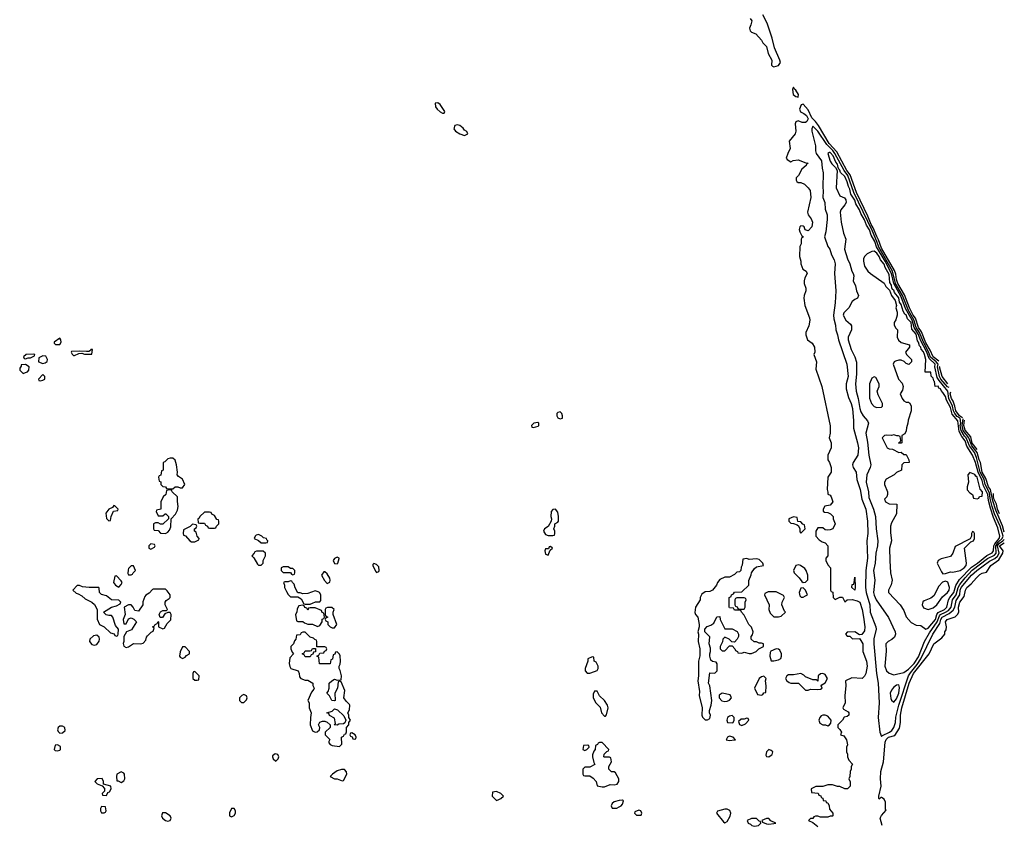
# Model space of a CAD drawing. Header units: inches. Extents: x 2789275 to 2951659, y 860290 to 1033804.
# Tile 261 of 316: x 2899742 to 2907770, y 971200 to 977759. Entities that reach past the tile are written whole.
import ezdxf

# ---------------------------------------------------------------- set-up
doc = ezdxf.new("R2010")
doc.units = ezdxf.units.IN
doc.header["$MEASUREMENT"] = 0
doc.layers.add('C8997', color=7, linetype='Continuous')
doc.layers.add('C9907', color=7, linetype='Continuous')

msp = doc.modelspace()

# ---------------------------------------------------------------- linework, layer by layer
at = {"layer": 'C8997', "color": 2, "elevation": 2}
for points in [[(2899853.6, 975033.6), (2899794, 975030), (2899774, 975010), (2899778, 974998), (2899790, 974994), (2899810, 975002), (2899830, 975002), (2899862, 975018), (2899866, 975030)], [(2899930, 975018), (2899898, 975002), (2899894, 974970), (2899930, 974958), (2899950, 974962), (2899967.3, 974972.7), (2899968, 974990), (2899955.3, 975015.3)], [(2899790, 974948), (2899754, 974946), (2899754, 974934), (2899742, 974918), (2899743.6, 974903.6), (2899770, 974874), (2899790, 974882), (2899806, 974890), (2899816.4, 974903.6), (2899818, 974930)], [(2899930, 974866), (2899894, 974830), (2899898, 974818), (2899910, 974814), (2899930, 974822), (2899946, 974830), (2899946, 974850)]]:
    msp.add_lwpolyline(points, close=True, dxfattribs=at)
at = {"layer": 'C9907', "color": 2}
for points, elevation in [([(2905698, 977770), (2905711, 977750), (2905703.5, 977716.5), (2905691.3, 977690), (2905698, 977670), (2905710, 977658), (2905743.6, 977643.6), (2905790, 977592), (2905802, 977570), (2905830, 977542), (2905844.5, 977484.5), (2905874.8, 977430), (2905871.3, 977390), (2905879.6, 977379.6), (2905890, 977376), (2905930, 977384.9), (2905944.7, 977410), (2905941.1, 977430), (2905895.8, 977530), (2905877.2, 977610), (2905836.9, 977730), (2905800.1, 977800.1)], 2), ([(2907235.3, 974975.3), (2907188.9, 975010), (2907165.4, 975065.4), (2907130, 975125.6), (2907095.5, 975215.5), (2907069.5, 975250), (2907045.4, 975325.4), (2907027.3, 975350), (2906996.6, 975410), (2906956.6, 975516.6), (2906901.6, 975610), (2906890, 975642.4), (2906884.7, 975684.7), (2906875.4, 975715.4), (2906770, 975896.8), (2906745.5, 975965.5), (2906730, 975991), (2906702.1, 976062.1), (2906684.8, 976090), (2906658.6, 976158.6), (2906564.3, 976350), (2906513.8, 976493.9), (2906487, 976530), (2906403.3, 976683.3), (2906343, 976750), (2906256.2, 976896.2), (2906230.5, 976930.5), (2906200.6, 976960.6), (2906170, 977026), (2906130, 977072), (2906113.4, 977066.6), (2906101.1, 977030), (2906107.5, 977007.5), (2906135.5, 976995.5), (2906157.6, 976977.6), (2906170.6, 976950), (2906160.3, 976930), (2906150, 976920.5), (2906121.3, 976921.3), (2906090, 976935.3), (2906070, 976926), (2906064.7, 976910), (2906070.8, 976850), (2906066, 976830), (2906016, 976770), (2906024.7, 976710), (2906004.7, 976670), (2905992, 976630), (2905999.6, 976619.6), (2906030, 976602), (2906048.4, 976611.6), (2906090, 976618), (2906152.7, 976592.7), (2906171.3, 976590), (2906158, 976582), (2906154, 976570), (2906119.8, 976540.2), (2906092, 976490), (2906072, 976470), (2906072, 976450), (2906079.6, 976439.6), (2906090, 976432), (2906111.1, 976431.1), (2906139.8, 976419.8), (2906172, 976390), (2906186.4, 976366.4), (2906193, 976310), (2906164.7, 976190), (2906171.3, 976170), (2906195.9, 976135.9), (2906206.8, 976110), (2906201, 976070), (2906170, 976038), (2906147.3, 976047.3), (2906138, 976070), (2906130, 976075.3), (2906110, 976078), (2906102, 976070), (2906098, 976050), (2906102, 976030), (2906118, 975998), (2906134, 975990), (2906118, 975982), (2906114, 975970), (2906112.7, 975932.7), (2906102, 975910), (2906101, 975830), (2906111, 975790), (2906111.3, 975770), (2906126, 975726), (2906154, 975710), (2906162, 975690), (2906143.6, 975656.4), (2906138, 975630), (2906138, 975610), (2906151, 975570), (2906151.3, 975550), (2906138, 975510), (2906136, 975490), (2906144.7, 975430), (2906182, 975330), (2906184.7, 975310), (2906176.9, 975263.1), (2906152, 975210), (2906151.3, 975190), (2906164.7, 975150), (2906203.6, 975123.6), (2906222, 975090), (2906224.7, 975050), (2906218, 975030), (2906238, 974970), (2906232, 974910), (2906282.8, 974770), (2906351.1, 974448.9), (2906351.3, 974390), (2906342, 974350), (2906358, 974310), (2906358, 974270), (2906331.3, 974210), (2906331.6, 974171.6), (2906344.7, 974150), (2906358, 974110), (2906358, 974070), (2906331.3, 974030), (2906324.7, 973930), (2906332, 973908), (2906332, 973892), (2906350, 973882), (2906358, 973870), (2906370.8, 973830), (2906350, 973802), (2906307.1, 973792.9), (2906292, 973770), (2906292.7, 973752.7), (2906303.6, 973743.6), (2906330, 973742), (2906351.6, 973731.6), (2906374, 973710), (2906374, 973690), (2906391.3, 973650), (2906372, 973610), (2906350, 973602), (2906330, 973598), (2906310, 973602), (2906290, 973618), (2906250, 973618), (2906232, 973590), (2906232, 973550), (2906259.6, 973519.6), (2906283.6, 973503.6), (2906310, 973494), (2906332, 973470), (2906332, 973390), (2906314, 973370), (2906314, 973350), (2906330, 973314), (2906354, 973290), (2906354, 973110), (2906358, 973098), (2906371.6, 973091.6), (2906374, 973050), (2906390, 973034), (2906428.4, 973051.6), (2906450, 973052), (2906470, 973014), (2906488.7, 973031.3), (2906530, 973032), (2906570, 973021), (2906590.7, 973010), (2906610, 972952), (2906622, 972890), (2906634, 972810), (2906630, 972778), (2906607.3, 972747.3), (2906590, 972746), (2906550, 972768), (2906490, 972766), (2906474, 972750), (2906490, 972734), (2906510, 972734), (2906532.7, 972712.7), (2906590, 972714), (2906599.8, 972699.8), (2906616, 972670), (2906616, 972610), (2906647.3, 972530), (2906652.4, 972490), (2906641, 972430), (2906630, 972408), (2906610.9, 972389.1), (2906526.4, 972393.6), (2906474, 972370), (2906478, 972330), (2906471, 972250), (2906472, 972190), (2906454, 972150), (2906458, 972138), (2906496.9, 972116.9), (2906502, 972110), (2906502, 972090), (2906490, 972078), (2906465.4, 972074.6), (2906451.1, 972048.9), (2906414, 972010), (2906414, 971990), (2906430, 971974), (2906442, 971950), (2906434, 971930), (2906461, 971921), (2906484, 971890), (2906491, 971849), (2906482, 971830), (2906482, 971790), (2906491.6, 971771.6), (2906492, 971750), (2906503.6, 971723.6), (2906531.1, 971691.1), (2906522, 971670), (2906522, 971650), (2906512, 971630), (2906511.1, 971588.9), (2906502, 971570), (2906512.7, 971547.3), (2906514, 971510), (2906491.6, 971488.4), (2906470, 971488), (2906430, 971508.7), (2906410, 971508.7), (2906370, 971522), (2906330, 971522), (2906290, 971508), (2906232.7, 971507.3), (2906194, 971490), (2906198, 971458), (2906252.7, 971452.7), (2906258, 971438), (2906272.7, 971432.7), (2906278, 971418), (2906290, 971414), (2906294, 971394), (2906314, 971390), (2906318, 971378), (2906330, 971374), (2906342, 971350), (2906343.6, 971323.6), (2906372, 971290), (2906372, 971270), (2906370, 971266), (2906350, 971266), (2906330, 971258), (2906270, 971258), (2906250, 971266), (2906230, 971266), (2906218, 971262), (2906210, 971246), (2906190, 971246), (2906174, 971230), (2906210, 971214), (2906250, 971182)], 2), ([(2907319.4, 974760.6), (2907306, 974766), (2907252.1, 974830), (2907242.2, 974850), (2907226, 974930), (2907229.9, 974950), (2907215.4, 974970), (2907169.4, 975009.4), (2907152.9, 975052.9), (2907110, 975130.7), (2907078.7, 975210), (2907052.1, 975250), (2907032.1, 975312.1), (2906987.5, 975390), (2906940.9, 975510), (2906883.6, 975610), (2906857.7, 975710), (2906746.4, 975906.4), (2906731.6, 975951.6), (2906694.2, 976034.2), (2906542.5, 976350), (2906493.1, 976490), (2906463.6, 976530), (2906388.2, 976670), (2906372.1, 976692.1), (2906322.2, 976742.2), (2906250, 976849.6), (2906209, 976891), (2906200.5, 976870), (2906200.4, 976850), (2906230, 976732), (2906230.4, 976690), (2906235.8, 976670), (2906278.4, 976610), (2906283.8, 976550), (2906293, 976510), (2906290.4, 976390.4), (2906294.4, 976365.6), (2906290.7, 976310), (2906306.8, 976270), (2906310, 976214), (2906326.8, 976170), (2906326.8, 976130), (2906316, 976030), (2906304, 975990), (2906330.8, 975910.8), (2906347.5, 975887.5), (2906361.6, 975841.6), (2906382.5, 975802.5), (2906390.7, 975770), (2906384.9, 975690), (2906396.3, 975550), (2906390.7, 975450), (2906378.3, 975350), (2906379.6, 975319.6), (2906392.7, 975270), (2906396.3, 975230), (2906410.4, 975190.4), (2906418, 975150), (2906485.5, 974950), (2906495.8, 974850), (2906481.6, 974790), (2906480.5, 974750), (2906498.4, 974678.4), (2906520.5, 974630), (2906532, 974590), (2906540.7, 974490), (2906539.3, 974430), (2906574, 974310), (2906580.3, 974270), (2906577, 974210), (2906537.6, 974150), (2906532.2, 974130), (2906537.6, 974110), (2906562, 974070), (2906568.4, 974010), (2906594, 973930), (2906608.7, 973851.3), (2906641.1, 973770), (2906653.7, 973670), (2906657.6, 973570), (2906648, 973510), (2906653.7, 973370), (2906642, 973270), (2906637.6, 973130), (2906643.7, 973090), (2906673.7, 972990), (2906676.4, 972930), (2906723, 972810), (2906725.5, 972790), (2906706.9, 972713.1), (2906706.4, 972670), (2906727.2, 972430), (2906741.6, 972350), (2906748.4, 972190), (2906740.4, 972070), (2906755.5, 971950), (2906770, 971916), (2906775.6, 971924.4), (2906835.1, 971950), (2906854, 971966), (2906869.8, 971990), (2906883.5, 972030), (2906886.6, 972073.4), (2906909.9, 972170.1), (2906989.9, 972410.1), (2907004.3, 972435.7), (2907058.4, 972501.6), (2907089.9, 972550), (2907187.3, 972750), (2907243.3, 972836.7), (2907252.1, 972870), (2907262.6, 972890), (2907320.5, 972919.5), (2907354.1, 972945.9), (2907365.4, 972970), (2907376.4, 973023.6), (2907406.3, 973070), (2907411.4, 973110), (2907419.1, 973130), (2907503.1, 973230), (2907546.4, 973270), (2907650, 973346.5), (2907691.8, 973368.2), (2907713.4, 973386.5), (2907727.3, 973410), (2907714.6, 973470), (2907730, 973493.1), (2907758.4, 973510), (2907770, 973522.5)], 6), ([(2907310, 974790.7), (2907263.1, 974850), (2907241.6, 974930), (2907244.1, 974935.9)], 2), ([(2907430, 974514), (2907405, 974530), (2907374.1, 974570), (2907367.4, 974610), (2907353.9, 974650), (2907338.1, 974670), (2907329.9, 974710), (2907334.2, 974725.8)], 6), ([(2907770, 973581.1), (2907754.2, 973634.2), (2907699.8, 973759.8), (2907676.6, 973836.6), (2907657.1, 973930), (2907642.4, 973950), (2907618.5, 974018.5), (2907589.5, 974070), (2907575.6, 974150), (2907564.5, 974170), (2907548.3, 974230), (2907504.6, 974284.6), (2907479.7, 974350), (2907433.8, 974410), (2907425.4, 974450), (2907433.8, 974506.2)], 6), ([(2907550, 974255.9), (2907508.1, 974308.1), (2907498.4, 974358.4), (2907450, 974413.3), (2907440.9, 974450), (2907444.3, 974495.7)], 2), ([(2907730, 973729.8), (2907714.6, 973770), (2907706, 973810), (2907688, 973848), (2907682.3, 973870), (2907682.7, 973897.3)], 2), ([(2906772.8, 971190), (2906759, 971250), (2906769.1, 971270.9), (2906806, 971314), (2906802, 971322), (2906800.4, 971380.4), (2906790, 971406), (2906770, 971418), (2906762, 971418), (2906750, 971406), (2906746, 971410), (2906746, 971430), (2906766, 971510), (2906759.3, 971570), (2906762.7, 971630), (2906785.1, 971710), (2906799.3, 971870), (2906807.6, 971892.4), (2906825.4, 971910), (2906876.1, 971923.9), (2906915.5, 971984.5), (2906924.5, 972030), (2906924.6, 972090), (2906935.5, 972150), (2906995, 972350), (2907028.5, 972430), (2907157, 972590), (2907196, 972670), (2907260.2, 972719.8), (2907286, 972750), (2907286, 972770), (2907294.6, 972785.4), (2907299, 972810), (2907289.7, 972850), (2907304, 972870), (2907369.6, 972890.4), (2907389.6, 972910.3), (2907398, 972930), (2907397.4, 972970), (2907408.5, 973010), (2907443.3, 973056.7), (2907454.5, 973110), (2907465.6, 973130), (2907500.1, 973159.9), (2907542, 973210), (2907570, 973235.5), (2907590, 973247.3), (2907624, 973256), (2907660.5, 973310), (2907725.1, 973354.9), (2907758.4, 973410), (2907759.7, 973430), (2907730.8, 973470), (2907770, 973496)], 2)]:
    msp.add_lwpolyline(points, dxfattribs=dict(at, elevation=elevation))
for points, elevation in [([(2906050, 977208.7), (2906043.8, 977190), (2906048.7, 977150), (2906070, 977132.4), (2906090, 977127.3), (2906090.7, 977150.7), (2906070, 977184.5), (2906055.3, 977195.3)], 2), ([(2903150, 977082), (2903130, 977078), (2903131, 977050), (2903144.9, 977030), (2903170, 977007.3), (2903190, 976998), (2903202, 976998), (2903208, 977010), (2903170, 977068)], 2), ([(2903310, 976902), (2903290, 976898), (2903282, 976870), (2903296, 976850), (2903332, 976830), (2903370, 976816), (2903390, 976826), (2903395.3, 976830), (2903388.4, 976848.4), (2903370, 976858), (2903356.5, 976876.5), (2903330, 976898)], 2), ([(2906343.4, 976676.6), (2906331, 976669), (2906350, 976606), (2906363.9, 976583.9), (2906393.7, 976553.7), (2906406.8, 976530), (2906398, 976390), (2906430, 976324), (2906466, 976306), (2906478, 976290), (2906481, 976270), (2906470.6, 976249.4), (2906436, 976210), (2906430.8, 976190), (2906438.8, 976110), (2906459.8, 976019.8), (2906478.8, 975970), (2906467.7, 975890), (2906490.5, 975810), (2906510.3, 975770.3), (2906525.5, 975710), (2906537.3, 975690), (2906542.8, 975670), (2906538.8, 975630), (2906558, 975590), (2906566, 975550), (2906581, 975510), (2906572, 975490), (2906550, 975479), (2906530, 975462), (2906502.8, 975410), (2906462.8, 975370), (2906457.3, 975350), (2906477.3, 975310), (2906517.1, 975277.1), (2906524.5, 975264.5), (2906524.9, 975230), (2906498, 975170), (2906497.1, 975150), (2906520.5, 975070), (2906550.3, 975010.3), (2906566.2, 974966.2), (2906565.3, 974870), (2906557.6, 974790), (2906561.6, 974730), (2906579.5, 974670), (2906592, 974590), (2906601.5, 974561.5), (2906620.5, 974530), (2906655.5, 974490), (2906662, 974470), (2906640.5, 974390), (2906655.6, 974315.6), (2906665.5, 974210), (2906680.5, 974130), (2906676.3, 974110), (2906650.4, 974049.6), (2906644.4, 973990), (2906663.1, 973910), (2906664.4, 973864.4), (2906703.7, 973770), (2906720.4, 973710), (2906725.3, 973610), (2906739.3, 973510), (2906736.4, 973470), (2906722, 973410), (2906718.4, 973330), (2906703.7, 973270), (2906714.9, 973190), (2906704.2, 973090), (2906707.9, 973067.9), (2906726.4, 973030), (2906826.2, 972886.2), (2906878.8, 972770), (2906882.8, 972750), (2906874.8, 972725.2), (2906853.4, 972706.6), (2906822, 972690), (2906804.7, 972670), (2906807.5, 972612.5), (2906796, 972490), (2906810, 972452), (2906830, 972431.3), (2906870, 972418), (2906890, 972424.7), (2906950, 972438.8), (2906990, 972465.7), (2907036.2, 972510), (2907070, 972565.7), (2907120.4, 972690), (2907160.3, 972759.7), (2907223.4, 972850), (2907241.4, 972898.6), (2907250, 972910.1), (2907291.8, 972928.2), (2907315.8, 972944.3), (2907337.5, 972970), (2907346.9, 973030), (2907377.7, 973070), (2907393.4, 973130), (2907406.2, 973153.8), (2907450.7, 973210), (2907508.7, 973271.3), (2907634, 973366), (2907690, 973394.6), (2907704.9, 973410), (2907700.3, 973470), (2907719.7, 973500.3), (2907753.7, 973530), (2907759.9, 973550), (2907735.5, 973630), (2907690.9, 973730), (2907671.4, 973790), (2907655.3, 973855.3), (2907650, 973903.1), (2907615, 973970), (2907605.3, 974010), (2907573.2, 974070), (2907543.6, 974190), (2907526.4, 974230), (2907485.3, 974285.3), (2907459.1, 974350), (2907444.7, 974364.7), (2907418.4, 974410), (2907409.2, 974450), (2907414.3, 974470), (2907411.2, 974510), (2907385.5, 974525.5), (2907365.4, 974550), (2907355.3, 974570), (2907347.4, 974610), (2907317.7, 974670), (2907308.8, 974730), (2907238.5, 974818.5), (2907223.8, 974843.8), (2907204.5, 974930), (2907206.8, 974950), (2907158, 974998), (2907137.7, 975050), (2907086.5, 975146.5), (2907070, 975194), (2907035.3, 975250), (2907017.5, 975310), (2906964.4, 975404.4), (2906930, 975498.9), (2906868.1, 975608.1), (2906849.9, 975690), (2906797.3, 975790), (2906727.2, 975907.2), (2906714, 975950), (2906683.9, 976003.9), (2906670, 976046), (2906645.6, 976085.6), (2906630, 976127.8), (2906600.5, 976180.5), (2906590, 976209.6), (2906558.4, 976258.4), (2906550, 976289.3), (2906517.5, 976337.5), (2906510, 976378.4), (2906498.5, 976398.5), (2906490, 976437.2), (2906470, 976481.6), (2906433.9, 976513.9), (2906430, 976534), (2906420.9, 976540.9), (2906415.3, 976555.3), (2906410, 976580.9), (2906396.8, 976596.8), (2906374.6, 976650), (2906350, 976675.8)], 10), ([(2906707.7, 975872.3), (2906690, 975869.2), (2906650.6, 975849.4), (2906631, 975830), (2906622.8, 975810), (2906621, 975790), (2906631, 975750), (2906656, 975710), (2906678.8, 975690), (2906790, 975611.3), (2906804.5, 975584.5), (2906834.4, 975554.4), (2906851.3, 975510), (2906881, 975470), (2906890.8, 975430.8), (2906886, 975410), (2906895.3, 975375.3), (2906896, 975350), (2906886.4, 975313.6), (2906871.3, 975290), (2906871.3, 975270), (2906884.5, 975244.5), (2906898, 975230), (2906897.3, 975170), (2906906.2, 975146.2), (2906927.9, 975127.9), (2906998, 975110), (2906998, 975090), (2906964.7, 975050), (2906972, 975030), (2907014, 974990), (2907014, 974970), (2906991.6, 974948.4), (2906970, 974958), (2906954, 974974), (2906930, 974984), (2906910, 974984), (2906883.5, 974976.5), (2906871, 974969), (2906864.7, 974950), (2906906, 974830), (2906936, 974796), (2906944.7, 974770), (2906939.6, 974740.4), (2906922, 974710), (2906938, 974670), (2906950, 974652), (2906970, 974642), (2906990, 974642), (2906996.9, 974636.9), (2907010.9, 974610.9), (2907010.8, 974570), (2906985.4, 974494.6), (2906984.7, 974470), (2906971.6, 974431.6), (2906971.1, 974408.9), (2906958, 974382), (2906934, 974370), (2906934, 974310), (2906930, 974306), (2906910, 974306), (2906906, 974310), (2906922, 974318), (2906926, 974330), (2906922, 974362), (2906907.3, 974367.3), (2906892.7, 974367.3), (2906870, 974375.3), (2906851.3, 974368.7), (2906806.4, 974373.6), (2906794, 974370), (2906774, 974350), (2906814, 974270), (2906830, 974262), (2906859.6, 974259.6), (2906910, 974232), (2906930, 974234), (2906950, 974214), (2906970, 974214), (2906992, 974170), (2906994, 974150), (2906950, 974146), (2906934, 974130), (2906932.7, 974087.3), (2906890, 974068), (2906870.9, 974049.1), (2906806.4, 974013.6), (2906792, 973990), (2906792, 973970), (2906818, 973910), (2906818, 973890), (2906811, 973869), (2906792, 973850), (2906802, 973830), (2906831.6, 973811.6), (2906894, 973810), (2906892, 973730), (2906850, 973658), (2906841, 973630), (2906842, 973578), (2906851.3, 973510), (2906834.8, 973450), (2906836, 973350), (2906841, 973250), (2906856, 973190), (2906847.1, 973152.9), (2906826, 973110), (2906826, 973090), (2906921, 972990), (2906950, 972942), (2906970.6, 972890.6), (2907010, 972846), (2907050, 972824.7), (2907090, 972821), (2907130, 972790.7), (2907150, 972800.3), (2907209.8, 972870), (2907219.8, 972910), (2907232, 972928), (2907283, 972950), (2907300.3, 972970), (2907314.4, 973030), (2907324.8, 973050), (2907359.5, 973090), (2907374.3, 973145.7), (2907404.1, 973195.9), (2907502.6, 973297.4), (2907550.8, 973330), (2907627.6, 973392.4), (2907670, 973413.6), (2907681, 973430), (2907684.9, 973470), (2907692.2, 973487.8), (2907726.8, 973530), (2907734.3, 973550), (2907717.5, 973617.5), (2907681.8, 973701.8), (2907657.1, 973777.1), (2907640.7, 973840.7), (2907634.5, 973890), (2907600.5, 973960.5), (2907590, 974002), (2907556.3, 974070), (2907534.8, 974150), (2907511.7, 974210), (2907464.1, 974284), (2907450, 974326.9), (2907422.6, 974362.6), (2907402.4, 974402.4), (2907390, 974489.7), (2907343.7, 974543.7), (2907330, 974598.4), (2907297.4, 974657.4), (2907290, 974686.6), (2907270, 974719.5), (2907255.5, 974735.5), (2907250, 974749.2), (2907236.5, 974756.5), (2907230, 974773.2), (2907206, 974770), (2907202, 974810), (2907194.8, 974814.8), (2907190, 974838), (2907174.6, 974854.6), (2907170, 974886), (2907126, 974886), (2907129, 974990), (2907118.7, 975030), (2907110, 975053), (2907092.9, 975072.9), (2907090, 975089), (2907079.7, 975099.7), (2907070, 975131.6), (2907061.6, 975141.6), (2907050, 975194.5), (2907017.2, 975237.2), (2907010, 975291.6), (2906981.5, 975321.5), (2906970, 975352.3), (2906959.4, 975359.4), (2906944.4, 975384.4), (2906930, 975438), (2906915.4, 975455.4), (2906910, 975493.3), (2906874.5, 975534.5), (2906870, 975553.6), (2906859.3, 975559.3), (2906852.9, 975572.9), (2906850, 975595.1), (2906837.7, 975617.7), (2906830, 975682.9), (2906798.4, 975738.4), (2906790, 975767), (2906761, 975801), (2906750, 975829.3), (2906730, 975857.4)], 14), ([(2900070, 975164), (2900022, 975130), (2900022, 975122), (2900032.7, 975112.7), (2900070, 975112), (2900079, 975130), (2900078, 975150)], 2), ([(2900335.3, 975070), (2900322, 975070), (2900318, 975062), (2900304.7, 975055.3), (2900286.4, 975053.6), (2900230, 975057.2), (2900165.4, 975054.6), (2900162, 975050), (2900170, 975034), (2900182, 975022), (2900190, 975022), (2900223.1, 975036.9), (2900250, 975042), (2900270, 975034), (2900330, 975034)], 2), ([(2906710, 974848.7), (2906690, 974838), (2906671.6, 974791.6), (2906670, 974674), (2906686, 974630), (2906710, 974606), (2906730, 974598), (2906770, 974602), (2906778, 974610), (2906778, 974630), (2906741.2, 974701.2), (2906734, 974730), (2906748.7, 974770), (2906748.7, 974790), (2906722, 974842)], 14), ([(2904150, 974562), (2904130, 974558), (2904122, 974550), (2904122, 974530), (2904130, 974514), (2904150, 974504.7), (2904168, 974512), (2904168.7, 974530), (2904162, 974550)], 2), ([(2903965.4, 974474.6), (2903934, 974470), (2903914, 974450), (2903918, 974438), (2903930, 974434), (2903970, 974444.7), (2903975.3, 974450), (2903975.3, 974470)], 2), ([(2900970, 974186), (2900950, 974179.3), (2900924.5, 974155.5), (2900912, 974150), (2900912, 974088), (2900898, 974082), (2900892.7, 974047.3), (2900878, 974042), (2900874, 974030), (2900878, 973998), (2900892.7, 973992.7), (2900894, 973970), (2900910, 973954), (2900931.6, 973951.6), (2900938, 973938), (2900950, 973934), (2900990, 973934), (2901010, 973952), (2901031.1, 973951.1), (2901050, 973942), (2901070, 973942), (2901088.7, 973970), (2901070, 974014), (2901036.4, 974036.4), (2901026, 974050), (2901028, 974072), (2901020.7, 974130), (2901010, 974168.7), (2900990, 974185.2)], 2), ([(2907490, 974068), (2907472, 974050), (2907478, 973990), (2907466, 973950), (2907466.8, 973926.8), (2907490, 973902), (2907512, 973890), (2907518, 973858), (2907550, 973854), (2907562, 973858), (2907568.4, 973871.6), (2907590, 973874), (2907591.2, 973910), (2907573.3, 973933.3), (2907549, 974030), (2907537.2, 974037.2), (2907530, 974052.7)], 18), ([(2900970, 973926), (2900938, 973922), (2900934, 973890), (2900911.6, 973868.4), (2900892, 973830), (2900892, 973768), (2900858, 973762), (2900854, 973750), (2900870, 973714), (2900910, 973714), (2900928, 973732), (2900934, 973730), (2900954, 973710), (2900954, 973690), (2900910, 973646), (2900890, 973646), (2900870, 973658), (2900850, 973658), (2900834, 973650), (2900834, 973610), (2900838, 973598), (2900870, 973594), (2900890, 973574), (2900930, 973572), (2900950, 973582), (2900963.1, 973596.9), (2900974.6, 973625.4), (2900978, 973690), (2901012.1, 973727.9), (2901030, 973762), (2901035.1, 973790), (2901028.4, 973831.6), (2901028, 973870), (2900986, 973910), (2900982, 973922)], 2), ([(2900510, 973798), (2900498, 973782), (2900470, 973768), (2900444, 973736), (2900450, 973694), (2900470, 973674), (2900482, 973678), (2900488, 973710), (2900507.3, 973752.7), (2900542, 973758), (2900546, 973770), (2900516.4, 973796.4)], 2), ([(2901290, 973746), (2901250, 973746), (2901212, 973710), (2901204.7, 973695.3), (2901194, 973690), (2901198, 973658), (2901210, 973654), (2901250, 973654), (2901258, 973638), (2901274, 973630), (2901278, 973618), (2901290, 973614), (2901330, 973614), (2901342, 973618), (2901346, 973630), (2901366, 973650), (2901366, 973670), (2901362, 973682), (2901350, 973686), (2901330, 973718), (2901307.3, 973727.3), (2901302, 973742)], 2), ([(2904110, 973768), (2904090, 973766), (2904074, 973750), (2904072, 973710), (2904078, 973690), (2904074, 973670), (2904051.3, 973628.7), (2904022, 973610), (2904012, 973590), (2904030, 973562), (2904050, 973554), (2904090, 973554), (2904102, 973558), (2904106, 973570), (2904106, 973590), (2904098, 973610), (2904106, 973630), (2904106, 973650), (2904130, 973662), (2904134, 973670), (2904136, 973710), (2904130, 973746)], 2), ([(2901150, 973646), (2901132.7, 973627.3), (2901078, 973602), (2901074, 973570), (2901078, 973558), (2901092.7, 973552.7), (2901130, 973512), (2901143.6, 973503.6), (2901170, 973502), (2901202, 973518), (2901206, 973530), (2901188.4, 973548.4), (2901182, 973582), (2901166, 973590), (2901166, 973610), (2901182, 973618), (2901186, 973630), (2901182, 973642)], 2), ([(2906050, 973706), (2906014, 973690), (2906014, 973670), (2906030, 973654), (2906052, 973652), (2906082, 973642), (2906092.7, 973632.7), (2906102, 973610), (2906103.6, 973583.6), (2906110, 973574), (2906146, 973610), (2906142, 973642), (2906127.3, 973647.3), (2906110, 973666), (2906087.3, 973667.3), (2906082, 973702)], 2), ([(2901690, 973562), (2901670, 973558), (2901662, 973550), (2901654, 973530), (2901690, 973514), (2901710, 973494), (2901750, 973494), (2901762, 973498), (2901766, 973510), (2901758, 973518), (2901755.3, 973530), (2901730, 973535.3), (2901715.3, 973550)], 2), ([(2907510, 973586), (2907502, 973570), (2907502, 973550), (2907492.7, 973527.3), (2907370, 973466), (2907351.3, 973410), (2907330, 973382), (2907255.3, 973364.7), (2907232, 973350), (2907222, 973330), (2907256.9, 973256.9), (2907270, 973242), (2907290, 973244.7), (2907330, 973258), (2907350, 973256), (2907410, 973268.5), (2907442, 973290), (2907458.4, 973310), (2907462, 973330), (2907446, 973450), (2907498, 973502), (2907518, 973510), (2907526, 973530), (2907526, 973570), (2907522, 973582)], 18), ([(2900810, 973486), (2900794, 973470), (2900794, 973450), (2900810, 973442), (2900842, 973458), (2900846, 973470), (2900842, 973482)], 2), ([(2901727.3, 973427.3), (2901672.7, 973427.3), (2901658, 973422), (2901654, 973410), (2901634, 973390), (2901651.6, 973371.6), (2901679.6, 973319.6), (2901690, 973312), (2901710, 973312), (2901728, 973330), (2901728, 973350), (2901746, 973390), (2901746, 973410)], 2), ([(2904070, 973466), (2904058, 973462), (2904054, 973446), (2904030, 973446), (2904024.7, 973430), (2904030, 973402), (2904050, 973394), (2904066, 973434), (2904086, 973450)], 2), ([(2902330, 973378), (2902310, 973368), (2902298, 973350), (2902310, 973326), (2902330, 973324.7), (2902335.3, 973330), (2902346, 973366), (2902346, 973370)], 2), ([(2902630, 973326), (2902622, 973318), (2902622, 973310), (2902643.6, 973263.6), (2902650, 973254), (2902670, 973262), (2902674, 973270), (2902670, 973298), (2902650, 973318)], 2), ([(2905670, 973366), (2905638, 973362), (2905632.7, 973312.7), (2905623.6, 973296.4), (2905622, 973270), (2905616.9, 973263.1), (2905610, 973258), (2905590, 973255.3), (2905570, 973235.3), (2905530, 973214), (2905490, 973215.3), (2905450, 973195.3), (2905431.3, 973170), (2905424.7, 973150), (2905390, 973109), (2905370, 973099), (2905330, 973094), (2905303.5, 973076.5), (2905291, 973050), (2905290.7, 973029.3), (2905252, 972970), (2905245.4, 972925.4), (2905252, 972910), (2905271, 972890), (2905281, 972830), (2905281, 972810), (2905271.3, 972770), (2905276, 972750), (2905274.8, 972690), (2905286.8, 972630), (2905286.4, 972573.6), (2905276, 972530), (2905276, 972410), (2905270.8, 972370), (2905283.6, 972283.6), (2905281, 972250), (2905306, 972150), (2905304.7, 972090), (2905310, 972074), (2905330, 972052), (2905350, 972052), (2905370, 972062), (2905375.3, 972090), (2905366, 972110), (2905367.3, 972127.3), (2905381.2, 972170), (2905386, 972210), (2905368, 972330), (2905358, 972350), (2905370, 972434), (2905410, 972432), (2905428, 972450), (2905428, 972508), (2905422, 972522), (2905390, 972526), (2905378, 972538), (2905368.4, 972571.6), (2905368, 972590), (2905375.3, 972610), (2905374.6, 972634.6), (2905364, 972670), (2905368.4, 972728.4), (2905329.1, 972769.1), (2905328.7, 972790), (2905346.3, 972813.7), (2905377.2, 972822.8), (2905400.4, 972839.6), (2905427.3, 972892.7), (2905450, 972894), (2905452, 972870), (2905490, 972794), (2905550, 972794), (2905591.1, 972771.1), (2905602, 972750), (2905602, 972730), (2905591.3, 972708.7), (2905570, 972686), (2905547.3, 972687.3), (2905526, 972710), (2905490, 972726), (2905474, 972710), (2905471.6, 972688.4), (2905454, 972650), (2905454, 972630), (2905470, 972614), (2905490, 972614), (2905530, 972654), (2905550, 972654), (2905574, 972630), (2905578, 972618), (2905594, 972610), (2905598, 972598), (2905630, 972594), (2905650, 972602), (2905690, 972592), (2905710, 972592), (2905746, 972610), (2905768.4, 972631.6), (2905806, 972650), (2905806, 972670), (2905790, 972678), (2905770, 972678), (2905750, 972688), (2905730, 972688), (2905706, 972710), (2905706, 972730), (2905716.4, 972743.6), (2905722, 972770), (2905710, 972806), (2905688, 972830), (2905650, 972906), (2905626, 972930), (2905622, 972942), (2905610, 972946), (2905570, 972946), (2905562, 972962), (2905530, 972966), (2905526, 972970), (2905526, 973050), (2905542, 973058), (2905546, 973070), (2905562, 973078), (2905570, 973092), (2905630, 973094), (2905686, 973150), (2905687.3, 973187.3), (2905707.3, 973232.7), (2905708, 973250), (2905734.5, 973285.5), (2905750, 973298.8), (2905806, 973310), (2905802, 973330), (2905770, 973359), (2905750, 973364), (2905690, 973358)], 2), ([(2906095.3, 973315.3), (2906070, 973309.2), (2906050.5, 973270), (2906055.5, 973250), (2906098, 973210), (2906119.6, 973179.6), (2906130, 973172), (2906150, 973174), (2906167.3, 973192.7), (2906168, 973230), (2906155.3, 973270), (2906144.7, 973284.7), (2906109.2, 973309.2)], 2), ([(2900670, 973306), (2900650, 973306), (2900630, 973286), (2900625.4, 973274.6), (2900623.6, 973243.6), (2900630, 973234), (2900650, 973234), (2900662, 973238), (2900666, 973250), (2900686, 973270)], 2), ([(2901930, 973298), (2901890, 973298), (2901874, 973290), (2901874, 973270), (2901890, 973254), (2901950, 973254), (2901958, 973238), (2901970, 973234), (2901982, 973238), (2901986, 973250), (2901986, 973270), (2901970, 973286), (2901950, 973286)], 2), ([(2902230, 973258), (2902222, 973258), (2902202, 973230), (2902226.4, 973186.4), (2902250, 973162), (2902270, 973174), (2902274, 973190), (2902270, 973206), (2902250, 973242)], 2), ([(2900530, 973226), (2900518, 973222), (2900507.7, 973170), (2900522, 973150), (2900550, 973134), (2900570, 973154), (2900578, 973170), (2900570, 973186)], 2), ([(2901950, 973186), (2901930, 973178), (2901903.6, 973176.4), (2901894, 973170), (2901902, 973150), (2901902, 973130), (2901916.9, 973096.9), (2901930, 973074), (2901950, 973054), (2902010, 973054), (2902036.9, 973036.9), (2902058, 972998), (2902070, 972994), (2902110, 972994), (2902130, 973002), (2902152.7, 973012.7), (2902190, 973014), (2902196.4, 973023.6), (2902198, 973070), (2902186, 973090), (2902176.4, 973096.4), (2902150, 973102), (2902090, 973082), (2902050, 973078), (2902030, 973086), (2902010, 973086), (2901988.4, 973128.4), (2901979, 973159), (2901966, 973170), (2901962, 973182)], 2), ([(2906550, 973108), (2906528, 973130), (2906530, 973154), (2906542, 973158), (2906546, 973170), (2906550, 973214), (2906554.8, 973130)], 2), ([(2907290, 973182), (2907266.8, 973173.2), (2907237.3, 973142.7), (2907196.3, 973063.7), (2907170, 973044), (2907116.9, 973023.1), (2907106.4, 973013.6), (2907101, 972990), (2907110, 972964.7), (2907150, 972951), (2907190, 972964.9), (2907221.2, 972990), (2907264.8, 973055.2), (2907306, 973090), (2907320.9, 973110), (2907323.7, 973130), (2907310, 973175.3)], 18), ([(2900230, 973146), (2900210, 973146), (2900174, 973110), (2900203.6, 973083.6), (2900219.6, 973079.6), (2900250, 973062), (2900276.9, 973036.9), (2900330, 973012), (2900351.1, 972991.1), (2900374, 972950), (2900372.7, 972872.7), (2900392, 972830), (2900430.9, 972810.9), (2900482, 972762), (2900512, 972752), (2900518, 972738), (2900530, 972734), (2900542, 972738), (2900546, 972750), (2900548, 972790), (2900522, 972822), (2900502, 972890), (2900490, 972902), (2900470, 972902), (2900448.4, 972908.4), (2900426, 972930), (2900490, 972971), (2900530, 972982), (2900562, 972998), (2900566, 973010), (2900550, 973026), (2900490, 973028.7), (2900450, 973062), (2900410, 973074), (2900394, 973090), (2900390, 973126), (2900386, 973130), (2900309.2, 973129.2), (2900255.3, 973135.3)], 2), ([(2900930, 973118), (2900830, 973118), (2900825.4, 973114.6), (2900796.9, 973083.1), (2900770, 973068), (2900762, 973058), (2900745.4, 973014.6), (2900744.7, 972990), (2900710, 972938), (2900682, 972942), (2900668, 972970), (2900650, 972988), (2900630, 972988), (2900594, 972970), (2900602, 972910), (2900584.7, 972870), (2900590, 972834), (2900610, 972834), (2900630, 972874), (2900650, 972882), (2900672.7, 972872.7), (2900694, 972850), (2900654.4, 972785.6), (2900611.6, 972768.4), (2900592, 972730), (2900591.6, 972691.6), (2900586, 972674), (2900591.1, 972651.1), (2900610, 972641), (2900630, 972646), (2900670, 972674), (2900730, 972671.3), (2900750, 972678), (2900770, 972702), (2900775.3, 972724.7), (2900783.1, 972736.9), (2900814, 972766), (2900830, 972774), (2900838, 972798), (2900826, 972810), (2900842, 972818), (2900846, 972830), (2900862, 972838), (2900870, 972854), (2900874, 972850), (2900874, 972810), (2900910, 972794), (2900922, 972798), (2900943.1, 972836.9), (2900974, 972866), (2900978, 972910), (2900970, 972926), (2900950, 972926), (2900924.7, 972915.3), (2900907.3, 972887.3), (2900887.3, 972887.3), (2900878, 972910), (2900890, 972932), (2900910, 972942), (2900938, 972942), (2900946, 972950), (2900928.9, 972988.9), (2900928.9, 973011.1), (2900936.4, 973023.6), (2900960.4, 973039.6), (2900968, 973050), (2900968.7, 973070), (2900944.7, 973104.7)], 2), ([(2905910, 973095.3), (2905844.7, 973095.3), (2905818, 973082), (2905814, 973070), (2905852, 972990), (2905851.3, 972950), (2905862, 972922), (2905890, 972892), (2905930, 972891.3), (2905950, 972898), (2905986, 972930), (2905978, 972938), (2905955.3, 972990), (2905958, 973010), (2905978, 973050), (2905970, 973066)], 2), ([(2906130, 973128), (2906110, 973126), (2906098, 973090), (2906103.6, 973063.6), (2906112.7, 973052.7), (2906130, 973052), (2906150, 973062), (2906166, 973070), (2906148, 973110)], 2), ([(2905650, 973046), (2905590, 973046), (2905578, 973042), (2905574, 973030), (2905574, 972990), (2905578, 972978), (2905592, 972972), (2905598, 972958), (2905610, 972954), (2905650, 972954), (2905658, 972970), (2905658, 973010), (2905666, 973030), (2905662, 973042)], 2), ([(2902050, 972986), (2902018, 972982), (2902003.6, 972956.4), (2902002, 972930), (2901992, 972910), (2901998, 972858), (2902010, 972854), (2902050, 972854), (2902063.6, 972843.6), (2902092.7, 972832.7), (2902130, 972832), (2902170, 972812), (2902190, 972822), (2902208, 972850), (2902207.3, 972872.7), (2902222, 972878), (2902226, 972890), (2902222, 972922), (2902207.3, 972927.3), (2902202, 972942), (2902150, 972966), (2902110, 972966), (2902098, 972962), (2902090, 972946), (2902082, 972962), (2902067.3, 972967.3), (2902062, 972982)], 2), ([(2902287.3, 972967.3), (2902252.7, 972967.3), (2902238, 972962), (2902234, 972950), (2902234, 972910), (2902238, 972898), (2902254, 972890), (2902238, 972882), (2902234, 972870), (2902238, 972858), (2902254, 972850), (2902254, 972830), (2902274, 972810), (2902290, 972802), (2902310, 972802), (2902328, 972830), (2902298, 972910), (2902298, 972930), (2902306, 972950)], 2), ([(2902070, 972766), (2902050, 972766), (2902038, 972762), (2902030, 972746), (2901998, 972742), (2901994, 972710), (2901983.6, 972696.4), (2901974, 972670), (2901954, 972650), (2901954, 972630), (2901963.6, 972603.6), (2901974, 972590), (2901943.6, 972556.4), (2901938, 972510), (2901945.4, 972485.4), (2901954, 972470), (2902012, 972450), (2902022, 972430), (2902023.6, 972403.6), (2902034, 972390), (2902070, 972374), (2902090, 972374), (2902131.6, 972351.6), (2902132.7, 972332.7), (2902142, 972310), (2902139.6, 972300.4), (2902122, 972278), (2902092, 972210), (2902102, 972190), (2902102, 972150), (2902118, 972110), (2902112, 972070), (2902111.3, 972010), (2902130, 971962), (2902150, 971952), (2902167.3, 971952.7), (2902186, 971970), (2902188, 971990), (2902178, 972010), (2902188.4, 972031.6), (2902210, 972042), (2902230, 972042), (2902250, 972034), (2902274, 972010), (2902274, 971990), (2902234, 971950), (2902234, 971930), (2902271.6, 971891.6), (2902263.6, 971876.4), (2902263.6, 971863.6), (2902274, 971850), (2902290, 971842), (2902350, 971834), (2902367.3, 971852.7), (2902366, 971910), (2902382, 971918), (2902390, 971934), (2902402, 971938), (2902407.3, 971952.7), (2902406, 971990), (2902426, 972010), (2902426, 972030), (2902438, 972050), (2902426, 972070), (2902426, 972090), (2902418, 972110), (2902430, 972134), (2902433.2, 972170), (2902430, 972178), (2902403.1, 972203.1), (2902386, 972230), (2902394, 972290), (2902362, 972362), (2902350, 972366), (2902338, 972362), (2902332, 972310), (2902312, 972270), (2902314, 972210), (2902310, 972206), (2902288, 972208), (2902268.4, 972248.4), (2902246, 972270), (2902256.4, 972283.6), (2902266, 972310), (2902266, 972350), (2902286, 972370), (2902310, 972382), (2902330, 972374), (2902362, 972378), (2902366, 972410), (2902354.6, 972454.6), (2902346, 972470), (2902346, 972490), (2902354.6, 972505.4), (2902358, 972530), (2902354.6, 972574.6), (2902350, 972586), (2902330, 972606), (2902318, 972602), (2902312.7, 972587.3), (2902298, 972582), (2902292.7, 972547.3), (2902278, 972542), (2902272.7, 972507.3), (2902187.3, 972507.3), (2902182, 972562), (2902166, 972570), (2902182, 972578), (2902190, 972594), (2902222, 972598), (2902227.3, 972612.7), (2902242, 972618), (2902246, 972630), (2902242, 972642), (2902230, 972646), (2902166, 972646), (2902166, 972690), (2902162, 972702), (2902147.3, 972707.3), (2902138, 972718), (2902110, 972726)], 2), ([(2900370, 972742), (2900342.8, 972737.2), (2900314, 972710), (2900312, 972690), (2900330, 972666), (2900350, 972661), (2900370, 972666), (2900390, 972694), (2900394, 972710), (2900390, 972726)], 2), ([(2901090, 972646), (2901070, 972646), (2901050, 972606), (2901046, 972570), (2901050, 972562), (2901070, 972552), (2901090, 972562), (2901103.1, 972576.9), (2901126, 972590), (2901126, 972610)], 2), ([(2902070, 972566), (2902062, 972582), (2902046, 972590), (2902062, 972598), (2902070, 972614), (2902110, 972614), (2902122, 972618), (2902130, 972634), (2902154, 972634), (2902152.7, 972607.3), (2902138, 972602), (2902132.7, 972587.3), (2902118, 972582), (2902110, 972566)], 2), ([(2905910, 972629.3), (2905867.3, 972612.7), (2905860.7, 972599.3), (2905858, 972570), (2905870, 972534), (2905890, 972532), (2905930, 972541), (2905949, 972551), (2905954, 972570), (2905953.2, 972590), (2905939.3, 972619.3), (2905929.1, 972629.1)], 2), ([(2904410, 972566), (2904374, 972550), (2904374, 972530), (2904351.3, 972470), (2904351.3, 972450), (2904370, 972431.3), (2904390, 972431.3), (2904430, 972444.7), (2904450, 972454), (2904458, 972470), (2904458, 972490), (2904442, 972522), (2904426, 972530), (2904422, 972562)], 2), ([(2901170, 972446), (2901158, 972442), (2901154, 972430), (2901154, 972390), (2901170, 972374), (2901190, 972374), (2901202, 972378), (2901206, 972410)], 2), ([(2905810, 972408), (2905790, 972402), (2905772, 972390), (2905734, 972310), (2905758, 972258), (2905790, 972254), (2905802, 972258), (2905808.4, 972271.6), (2905826, 972274), (2905828, 972330), (2905822, 972370), (2905828, 972390)], 2), ([(2906290, 972428.7), (2906270, 972428), (2906252, 972410), (2906250, 972368), (2906238, 972378), (2906210, 972378), (2906150, 972402), (2906135.5, 972415.5), (2906110, 972428.7), (2906050, 972418), (2906010, 972417.2), (2905998, 972410), (2905986, 972390), (2905998, 972370), (2906015.3, 972355.3), (2906030, 972351), (2906091, 972351), (2906150, 972294), (2906170, 972294), (2906190, 972302), (2906250, 972298), (2906270, 972302), (2906286, 972310), (2906278, 972330), (2906282, 972338), (2906310, 972352), (2906328.7, 972390), (2906310, 972422)], 2), ([(2904450, 972286), (2904430, 972286), (2904418, 972262), (2904419.1, 972230), (2904438.8, 972190), (2904476, 972156), (2904486.8, 972110), (2904510, 972082), (2904518, 972082), (2904527.3, 972092.7), (2904539, 972150), (2904534, 972170), (2904510, 972208), (2904470, 972248)], 2), ([(2906910, 972338), (2906890, 972334), (2906866, 972314), (2906850, 972294), (2906840.5, 972270), (2906844.4, 972224.4), (2906850, 972211.3), (2906870, 972196), (2906890, 972222.8), (2906910.8, 972270), (2906914.7, 972314.7)], 10), ([(2901570, 972258), (2901554, 972250), (2901534, 972230), (2901534, 972210), (2901550, 972194), (2901570, 972194), (2901590, 972214), (2901598, 972230), (2901590, 972246)], 2), ([(2905470, 972268), (2905446, 972254), (2905444.7, 972230), (2905466.4, 972206.4), (2905490, 972201), (2905510, 972204.7), (2905528.4, 972211.6), (2905546, 972230), (2905534.6, 972254.6)], 2), ([(2902330, 972008), (2902306, 972010), (2902318, 972022), (2902310, 972066), (2902268, 972088), (2902262, 972102), (2902246, 972110), (2902290, 972122), (2902310, 972142), (2902332.7, 972132.7), (2902383.6, 972083.6), (2902402, 972050), (2902392.7, 972027.3), (2902382, 972018), (2902344.7, 972015.3)], 2), ([(2905550, 972088), (2905530, 972082), (2905512, 972070), (2905506.8, 972050), (2905514, 972030), (2905550, 972026), (2905558, 972030), (2905568, 972050), (2905568, 972070)], 2), ([(2905670, 972066), (2905650, 972058), (2905623.6, 972056.4), (2905602, 972038), (2905610, 972014), (2905630, 972004.7), (2905660.4, 972019.6), (2905686, 972050), (2905682, 972062)], 2), ([(2906310, 972088.7), (2906290, 972088.7), (2906276.9, 972083.1), (2906264.7, 972070), (2906258, 972050), (2906264.7, 972024.7), (2906290, 972012), (2906311.3, 972011.3), (2906330, 972002), (2906346, 972010), (2906356.4, 972023.6), (2906358, 972050), (2906330, 972082)], 2), ([(2900090, 972001.2), (2900070, 972001.2), (2900056, 971990), (2900051, 971970), (2900056, 971956), (2900070, 971942), (2900090, 971944.7), (2900114, 971966), (2900108.7, 971990)], 2), ([(2902450, 971946), (2902438, 971942), (2902434, 971930), (2902438, 971918), (2902452.7, 971912.7), (2902458, 971898), (2902470, 971894), (2902482, 971898), (2902486, 971910), (2902478, 971930)], 2), ([(2905530, 971917.2), (2905512, 971910), (2905502, 971890), (2905530, 971884.4), (2905570, 971888.2), (2905578, 971890), (2905558, 971910)], 2), ([(2900050, 971848), (2900030, 971846), (2900022, 971810), (2900030, 971802), (2900050, 971798), (2900070, 971804.7), (2900074, 971810), (2900074, 971834)], 2), ([(2904490, 971866), (2904470, 971866), (2904458, 971862), (2904454, 971850), (2904438, 971842), (2904434, 971810), (2904423.6, 971796.4), (2904412.7, 971767.3), (2904412, 971750), (2904423.6, 971703.6), (2904432, 971688), (2904390, 971666), (2904350, 971666), (2904334, 971650), (2904334, 971610), (2904338, 971598), (2904350, 971594), (2904390, 971594), (2904416.9, 971576.9), (2904442, 971550), (2904450, 971514), (2904490, 971504.7), (2904510, 971506), (2904556.4, 971523.6), (2904590, 971522), (2904613.6, 971526.4), (2904628, 971550), (2904628, 971570), (2904600.4, 971620.4), (2904590, 971628), (2904568.4, 971628.4), (2904546, 971650), (2904546, 971670), (2904566, 971710), (2904562, 971742), (2904550, 971746), (2904510, 971746), (2904506, 971750), (2904508.4, 971771.6), (2904530, 971794), (2904542, 971798), (2904546, 971810)], 2), ([(2904370, 971846), (2904338, 971842), (2904334, 971810), (2904350, 971802), (2904366, 971810), (2904386, 971830), (2904382, 971842)], 2), ([(2905850, 971808.7), (2905831.3, 971790), (2905824.7, 971764.7), (2905832, 971752), (2905850, 971751.3), (2905870, 971764.7), (2905878, 971770), (2905882, 971790), (2905870, 971802)], 2), ([(2901824.7, 971775.3), (2901802, 971758), (2901802, 971750), (2901810, 971734), (2901830, 971714), (2901850, 971734), (2901855.3, 971750), (2901846, 971770)], 2), ([(2902390, 971646), (2902366, 971646), (2902330, 971635.3), (2902292, 971610), (2902274, 971590), (2902310, 971572), (2902331.6, 971571.6), (2902370, 971554), (2902382, 971558), (2902408, 971610), (2902407.3, 971627.3)], 2), ([(2900414, 971574), (2900374, 971570), (2900354, 971550), (2900374, 971530), (2900414, 971514), (2900432.7, 971492.7), (2900434, 971470), (2900414, 971450), (2900418, 971438), (2900450, 971434), (2900462, 971458), (2900474.6, 971465.4), (2900488, 971490), (2900486, 971510), (2900426, 971526), (2900426, 971550)], 2), ([(2900570, 971628), (2900534, 971610), (2900532, 971590), (2900534, 971554), (2900546, 971554), (2900570, 971542), (2900590, 971554), (2900598, 971570), (2900595.3, 971610), (2900590, 971618)], 2), ([(2903630, 971468), (2903598, 971462), (2903594, 971430), (2903630, 971394), (2903650, 971402), (2903666, 971410), (2903686, 971430), (2903666, 971450)], 2), ([(2904658, 971398), (2904630, 971395.3), (2904590, 971382), (2904572, 971370), (2904564.7, 971350), (2904572.7, 971332.7), (2904610, 971332), (2904630, 971342), (2904646, 971350), (2904656.4, 971363.6), (2904666, 971390)], 2), ([(2900410, 971346), (2900402, 971330), (2900402, 971310), (2900410, 971294), (2900430, 971294), (2900442, 971298), (2900446, 971310), (2900442, 971342)], 2), ([(2901490, 971328), (2901470, 971328), (2901452.7, 971292.7), (2901454, 971270), (2901470, 971262), (2901490, 971272), (2901502, 971290), (2901502, 971310)], 2), ([(2904790, 971315.3), (2904758, 971302), (2904754, 971290), (2904770, 971274), (2904810, 971274), (2904814, 971290), (2904806, 971310)], 2), ([(2905510, 971324), (2905490, 971324), (2905431.6, 971308.4), (2905424.7, 971290), (2905479.6, 971219.6), (2905490, 971212), (2905510, 971222), (2905534.6, 971265.4), (2905539, 971290), (2905533.2, 971313.2)], 2), ([(2900930, 971292.7), (2900907.7, 971292.3), (2900898, 971270), (2900906, 971250), (2900930, 971231), (2900950, 971224.7), (2900968.7, 971231.3), (2900978, 971250), (2900968.9, 971268.9)], 2), ([(2905710, 971248), (2905674, 971230), (2905682, 971210), (2905701.4, 971201.4), (2905712, 971190), (2905730, 971185.5), (2905750, 971188), (2905766, 971190), (2905786, 971210), (2905782, 971222), (2905770, 971226), (2905750, 971246)], 2), ([(2905850, 971246), (2905830, 971246), (2905794, 971230), (2905798, 971218), (2905830, 971204.7), (2905850, 971202), (2905890, 971206), (2905906, 971210), (2905867.3, 971227.3)], 2)]:
    msp.add_lwpolyline(points, close=True, dxfattribs=dict(at, elevation=elevation))

doc.saveas('drawing.dxf')
